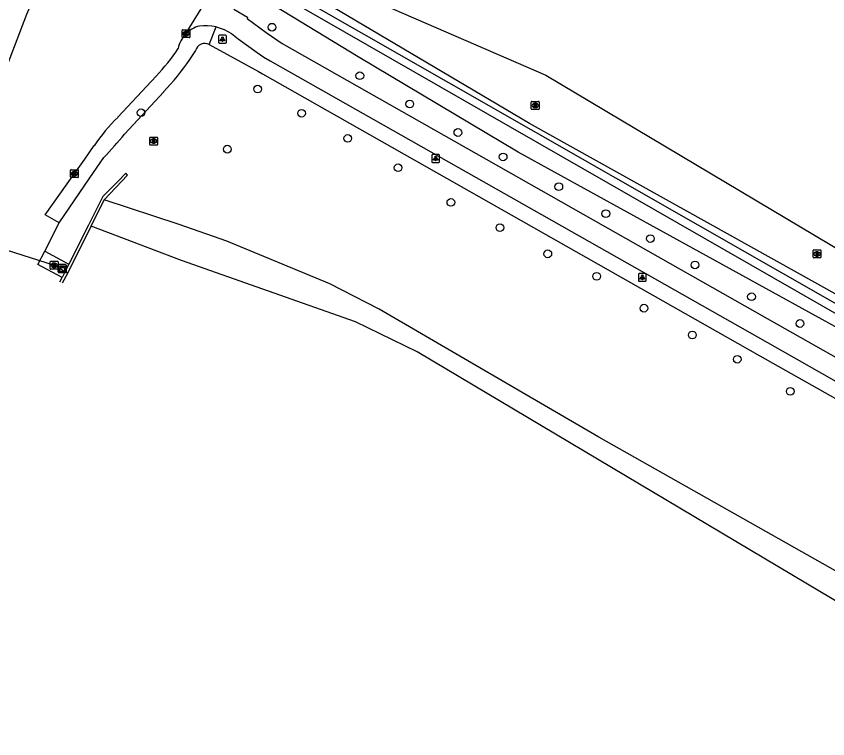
# Model space of a CAD drawing. Extents: x 162186 to 163152, y 385513 to 386513.
# Drawn here: x 162587.2 to 162690.4, y 385514.2 to 385606 of the extents above; entities that cross this region are included whole.
import ezdxf

# ---------------------------------------------------------------- set-up
doc = ezdxf.new("R2010")
doc.units = 0
for name, color, linetype in [('IMGEO_Berm_groen', 7, 'Continuous'), ('IMGEO_Boom', 7, 'Continuous'), ('IMGEO_Duiker', 7, 'Continuous'), ('IMGEO_Fietspad_gesloten', 7, 'Continuous'), ('IMGEO_Groenvoorziening', 7, 'Continuous'), ('IMGEO_Kast', 7, 'Continuous'), ('IMGEO_Kolk', 7, 'Continuous'), ('IMGEO_Lichtpunt', 7, 'Continuous'), ('IMGEO_Loofbos', 7, 'Continuous'), ('IMGEO_Muur', 7, 'Continuous'), ('IMGEO_Rioolput', 7, 'Continuous'), ('IMGEO_Terreindeel_open', 7, 'Continuous'), ('IMGEO_Voetpad_open', 7, 'Continuous'), ('IMGEO_Waterloop', 7, 'Continuous')]:
    doc.layers.add(name, color=color, linetype=linetype)

msp = doc.modelspace()

# ---------------------------------------------------------------- linework, layer by layer
at = {"layer": 'IMGEO_Berm_groen'}
msp.add_lwpolyline([(162729.54, 385545.09), (162697.24, 385563.34), (162651.04, 385588.77), (162630.68, 385600.89), (162616.95, 385609.27)], dxfattribs=at)
at = {"layer": 'IMGEO_Boom'}
for centre in [(162619.73, 385604.65), (162630.9, 385598.48), (162617.9, 385596.78), (162637.25, 385594.88), (162603.08, 385593.77), (162623.49, 385593.71), (162643.37, 385591.26), (162629.36, 385590.51), (162614.04, 385589.14), (162649.13, 385588.16), (162635.77, 385586.78), (162656.21, 385584.37), (162642.48, 385582.37), (162662.19, 385580.94), (162648.72, 385579.16), (162667.86, 385577.77), (162654.81, 385575.83), (162673.53, 385574.42), (162661.02, 385572.97), (162680.72, 385570.37), (162667.03, 385568.92), (162686.88, 385566.97), (162673.19, 385565.51), (162678.91, 385562.43), (162685.65, 385558.34)]:
    msp.add_circle(centre, 0.489, dxfattribs=at)
at = {"layer": 'IMGEO_Duiker'}
msp.add_lwpolyline([(162573.24, 385580.68), (162573.49, 385580.54), (162574.73, 385579.89), (162592.02, 385574.38), (162593.41, 385573.58), (162593.76, 385573.38)], dxfattribs=at)
at = {"layer": 'IMGEO_Fietspad_gesloten'}
for points in [[(162608.72, 385603.76), (162613.49, 385611.5)], [(162614.86, 385606.95), (162616.6, 385605.94), (162616.56, 385605.76), (162618.99, 385603.99), (162621, 385602.57), (162683.97, 385566.89), (162697.63, 385559.17), (162733.64, 385538.72)], [(162612.61, 385604.68), (162612.08, 385604.78), (162611.54, 385604.83), (162611.01, 385604.83), (162610.5, 385604.78)], [(162612.61, 385604.68), (162613.12, 385604.54), (162613.63, 385604.35), (162614.11, 385604.12), (162614.57, 385603.84), (162615.01, 385603.53), (162615.41, 385603.18), (162617.86, 385601.43), (162618.68, 385600.86), (162619.5, 385600.37), (162682.74, 385564.55), (162694.92, 385557.66), (162728, 385538.89), (162732.32, 385536.42)]]:
    msp.add_lwpolyline(points, dxfattribs=at)
msp.add_arc((162611.34, 385601.27), 3.62, 103.3938, 136.4004, dxfattribs=at)
at = {"layer": 'IMGEO_Groenvoorziening'}
for points in [[(162729.54, 385545.09), (162731.2, 385548.12), (162703.22, 385564.14), (162652.47, 385592.4), (162620.32, 385611.48), (162621.19, 385613.03)], [(162590.75, 385611.03), (162589.46, 385608.55), (162588.49, 385606.25), (162584.2, 385595.17), (162583.88, 385594.29), (162583.47, 385593.4), (162583.31, 385593.09)], [(162719.23, 385521.33), (162718.09, 385520.73), (162716.79, 385520.43), (162715.57, 385520.42), (162714.41, 385521.17), (162713.33, 385522.4), (162712.48, 385523.48), (162711.83, 385524.64), (162711.17, 385526.03), (162710.14, 385527.05), (162707.81, 385527.95), (162700.57, 385530.28), (162699.9, 385530.74), (162661.32, 385552.52), (162633.38, 385568.79), (162627.07, 385572.01), (162614, 385577.45), (162607.93, 385579.58), (162598.36, 385582.7)], [(162590.82, 385576.18), (162592.64, 385579.77)], [(162590.82, 385576.18), (162593.88, 385574.53)]]:
    msp.add_lwpolyline(points, dxfattribs=at)
at = {"layer": 'IMGEO_Kast'}
for p, q in [((162592.53, 385573.54), (162592.53, 385574.39)), ((162592.53, 385574.39), (162592.53, 385573.54)), ((162592.6, 385574.47), (162593.44, 385574.47)), ((162593.44, 385574.47), (162592.6, 385574.47)), ((162593.53, 385574.4), (162593.53, 385573.55)), ((162593.53, 385573.55), (162593.53, 385574.4)), ((162593.45, 385573.47), (162592.61, 385573.47)), ((162592.61, 385573.47), (162593.45, 385573.47))]:
    msp.add_line(p, q, dxfattribs=at)
for points in [[(162592.72, 385574.26), (162593.32, 385574.26), (162593.32, 385574.17), (162592.72, 385574.17), (162592.72, 385574.26)], [(162592.72, 385574.09), (162593.32, 385574.09), (162593.32, 385573.6), (162592.72, 385573.6), (162592.72, 385574.09)]]:
    msp.add_lwpolyline(points, dxfattribs=at)
msp.add_circle((162592.81, 385573.93), 0.0377, dxfattribs=at)
for centre, start, end in [((162592.61, 385574.39), 92.4484, 184.2845), ((162592.61, 385574.39), 92.4484, 184.2845), ((162593.45, 385574.39), 2.4484, 94.2845), ((162593.45, 385574.39), 2.4484, 94.2845), ((162592.61, 385573.55), 182.4484, 274.2845), ((162592.61, 385573.55), 182.4484, 274.2845), ((162593.45, 385573.55), 272.4484, 4.2845), ((162593.45, 385573.55), 272.4484, 4.2845)]:
    msp.add_arc(centre, 0.0779, start, end, dxfattribs=at)
at = {"layer": 'IMGEO_Kolk'}
for p, q in [((162608.28, 385603.4), (162608.28, 385604.25)), ((162608.36, 385604.33), (162609.21, 385604.33)), ((162608.77, 385604.11), (162608.8, 385604.11)), ((162608.79, 385603.55), (162608.77, 385603.55)), ((162609.28, 385604.25), (162609.28, 385603.4)), ((162609.21, 385603.33), (162608.36, 385603.33)), ((162594.09, 385585.61), (162594.09, 385586.46)), ((162594.17, 385586.53), (162595.02, 385586.53)), ((162594.58, 385586.31), (162594.61, 385586.31)), ((162595.09, 385586.46), (162595.09, 385585.61)), ((162595.02, 385585.53), (162594.17, 385585.53)), ((162594.6, 385585.75), (162594.58, 385585.75))]:
    msp.add_line(p, q, dxfattribs=at)
for points in [[(162608.28, 385603.4), (162608.28, 385604.25)], [(162608.36, 385604.33), (162609.21, 385604.33)], [(162608.6, 385604.03), (162608.73, 385604.03), (162608.73, 385603.87), (162608.86, 385604.03), (162609.02, 385604.03), (162608.88, 385603.88), (162609.03, 385603.63), (162608.88, 385603.63), (162608.79, 385603.79), (162608.73, 385603.72), (162608.73, 385603.63), (162608.6, 385603.63), (162608.6, 385604.03)], [(162609.28, 385604.25), (162609.28, 385603.4)], [(162609.21, 385603.33), (162608.36, 385603.33)], [(162594.09, 385585.61), (162594.09, 385586.46)], [(162594.17, 385586.53), (162595.02, 385586.53)], [(162594.41, 385586.23), (162594.54, 385586.23), (162594.54, 385586.08), (162594.67, 385586.23), (162594.83, 385586.23), (162594.68, 385586.08), (162594.84, 385585.83), (162594.68, 385585.83), (162594.6, 385586), (162594.54, 385585.93), (162594.54, 385585.83), (162594.41, 385585.83), (162594.41, 385586.23)], [(162595.09, 385586.46), (162595.09, 385585.61)], [(162595.02, 385585.53), (162594.17, 385585.53)]]:
    msp.add_lwpolyline(points, dxfattribs=at)
for centre, start, end in [((162608.36, 385604.25), 91.552, 178.448), ((162608.36, 385604.25), 91.552, 178.448), ((162609.21, 385604.25), 1.552, 88.448), ((162609.21, 385604.25), 1.552, 88.448), ((162608.36, 385603.4), 181.552, 268.448), ((162608.36, 385603.4), 181.552, 268.448), ((162609.21, 385603.4), 271.552, 358.448), ((162609.21, 385603.4), 271.552, 358.448), ((162594.17, 385586.46), 91.552, 178.448), ((162594.17, 385586.46), 91.552, 178.448), ((162595.02, 385586.46), 1.552, 88.448), ((162595.02, 385586.46), 1.552, 88.448), ((162594.17, 385585.61), 181.552, 268.448), ((162594.17, 385585.61), 181.552, 268.448), ((162595.02, 385585.61), 271.552, 358.448), ((162595.02, 385585.61), 271.552, 358.448)]:
    msp.add_arc(centre, 0.0765, start, end, dxfattribs=at)
for centre, major_axis, ratio, start_param, end_param in [((162608.77, 385603.83), (-0.387, 0.002), 0.722429, 4.712389, 7.853982), ((162608.79, 385603.83), (-0.39, 0.002), 0.717154, 1.570796, 4.712389), ((162594.58, 385586.03), (-0.387, 0.002), 0.722429, 4.712389, 7.853982), ((162594.6, 385586.03), (-0.39, 0.002), 0.717154, 1.570796, 4.712389)]:
    msp.add_ellipse(centre, major_axis=major_axis, ratio=ratio, start_param=start_param, end_param=end_param, dxfattribs=at)
at = {"layer": 'IMGEO_Lichtpunt'}
for p, q in [((162612.93, 385603.53), (162612.93, 385602.72)), ((162612.93, 385603.53), (162612.93, 385602.72)), ((162613.83, 385603.63), (162613.02, 385603.63)), ((162613.83, 385603.63), (162613.02, 385603.63)), ((162613.92, 385602.72), (162613.92, 385603.53)), ((162613.92, 385602.72), (162613.92, 385603.53)), ((162613.02, 385602.63), (162613.83, 385602.63)), ((162613.02, 385602.63), (162613.83, 385602.63)), ((162640.04, 385588.36), (162640.04, 385587.55)), ((162640.04, 385588.36), (162640.04, 385587.55)), ((162640.94, 385588.45), (162640.14, 385588.45)), ((162640.94, 385588.45), (162640.14, 385588.45)), ((162641.04, 385587.55), (162641.04, 385588.36)), ((162641.04, 385587.55), (162641.04, 385588.36)), ((162640.14, 385587.45), (162640.94, 385587.45)), ((162640.14, 385587.45), (162640.94, 385587.45)), ((162666.33, 385573.24), (162666.33, 385572.44)), ((162666.33, 385573.24), (162666.33, 385572.44)), ((162667.23, 385573.34), (162666.43, 385573.34)), ((162667.23, 385573.34), (162666.43, 385573.34)), ((162667.33, 385572.44), (162667.33, 385573.24)), ((162667.33, 385572.44), (162667.33, 385573.24)), ((162666.43, 385572.34), (162667.23, 385572.34)), ((162666.43, 385572.34), (162667.23, 385572.34))]:
    msp.add_line(p, q, dxfattribs=at)
for points in [[(162613.3, 385603.19), (162613.34, 385603.17), (162613.15, 385602.9), (162613.11, 385602.93), (162613.3, 385603.19)], [(162613.4, 385603.15), (162613.45, 385603.15), (162613.45, 385602.82), (162613.4, 385602.82), (162613.4, 385603.15)], [(162613.51, 385603.17), (162613.55, 385603.19), (162613.74, 385602.93), (162613.7, 385602.9), (162613.51, 385603.17)], [(162640.42, 385588.02), (162640.46, 385587.99), (162640.27, 385587.73), (162640.23, 385587.76), (162640.42, 385588.02)], [(162640.63, 385587.99), (162640.67, 385588.02), (162640.85, 385587.76), (162640.82, 385587.73), (162640.63, 385587.99)], [(162640.52, 385587.97), (162640.57, 385587.97), (162640.57, 385587.65), (162640.52, 385587.65), (162640.52, 385587.97)], [(162666.71, 385572.91), (162666.74, 385572.88), (162666.56, 385572.62), (162666.52, 385572.65), (162666.71, 385572.91)], [(162666.81, 385572.86), (162666.86, 385572.86), (162666.86, 385572.54), (162666.81, 385572.54), (162666.81, 385572.86)], [(162666.92, 385572.88), (162666.96, 385572.91), (162667.14, 385572.64), (162667.1, 385572.62), (162666.92, 385572.88)]]:
    msp.add_lwpolyline(points, dxfattribs=at)
for centre in [(162613.43, 385603.33), (162640.54, 385588.15), (162666.83, 385573.04)]:
    msp.add_circle(centre, 0.0994, dxfattribs=at)
for centre, start, end in [((162613.02, 385603.53), 90, 180), ((162613.02, 385603.53), 90, 180), ((162613.83, 385603.53), 0, 90), ((162613.83, 385603.53), 0, 90), ((162613.02, 385602.72), 180, 270), ((162613.02, 385602.72), 180, 270), ((162613.83, 385602.72), 270, 0), ((162613.83, 385602.72), 270, 360), ((162640.14, 385588.36), 90, 180), ((162640.14, 385588.36), 90, 180), ((162640.94, 385588.36), 0, 90), ((162640.94, 385588.36), 0, 90), ((162640.14, 385587.55), 180, 270), ((162640.14, 385587.55), 180, 270), ((162640.94, 385587.55), 270, 0), ((162640.94, 385587.55), 270, 360), ((162666.43, 385573.24), 90, 180), ((162666.43, 385573.24), 90, 180), ((162667.23, 385573.24), 0, 90), ((162667.23, 385573.24), 0, 90), ((162666.43, 385572.44), 180, 270), ((162666.43, 385572.44), 180, 270), ((162667.23, 385572.44), 270, 0), ((162667.23, 385572.44), 270, 360)]:
    msp.add_arc(centre, 0.0946, start, end, dxfattribs=at)
at = {"layer": 'IMGEO_Loofbos'}
msp.add_lwpolyline([(162621.19, 385613.03), (162654.57, 385598.56), (162719.36, 385559.98), (162734.39, 385559.92)], dxfattribs=at)
at = {"layer": 'IMGEO_Muur'}
for points in [[(162598.36, 385582.7), (162601.35, 385585.85), (162601.14, 385586.08), (162600.19, 385585.12), (162598.21, 385583.11), (162598.05, 385582.79), (162596.38, 385579.48), (162593.88, 385574.53)], [(162596.72, 385579.36), (162598.36, 385582.7)], [(162593.1, 385572.16), (162593.1, 385572.16), (162593.76, 385573.38), (162596.72, 385579.36)], [(162593.88, 385574.53), (162593.43, 385573.64), (162593.41, 385573.58), (162593.03, 385572.83)], [(162592.75, 385572.28), (162593.03, 385572.83)]]:
    msp.add_lwpolyline(points, dxfattribs=at)
at = {"layer": 'IMGEO_Rioolput'}
for p, q in [((162652.71, 385594.28), (162652.71, 385595.13)), ((162652.79, 385595.2), (162653.64, 385595.2)), ((162653.2, 385594.98), (162653.23, 385594.98)), ((162653.22, 385594.42), (162653.2, 385594.42)), ((162653.71, 385595.13), (162653.71, 385594.28)), ((162653.64, 385594.2), (162652.79, 385594.2)), ((162604.17, 385589.74), (162604.17, 385590.6)), ((162604.25, 385590.67), (162605.1, 385590.67)), ((162604.66, 385590.45), (162604.68, 385590.45)), ((162605.17, 385590.6), (162605.17, 385589.74)), ((162605.1, 385589.67), (162604.25, 385589.67)), ((162604.68, 385589.89), (162604.66, 385589.89)), ((162688.55, 385575.4), (162688.55, 385576.25)), ((162688.63, 385576.32), (162689.48, 385576.32)), ((162689.04, 385576.1), (162689.07, 385576.1)), ((162689.55, 385576.25), (162689.55, 385575.4)), ((162591.51, 385573.95), (162591.51, 385574.8)), ((162591.59, 385574.88), (162592.44, 385574.88)), ((162592, 385574.66), (162592.03, 385574.66)), ((162592.52, 385574.8), (162592.52, 385573.95)), ((162689.48, 385575.32), (162688.63, 385575.32)), ((162689.06, 385575.54), (162689.04, 385575.54)), ((162592.44, 385573.88), (162591.59, 385573.88)), ((162592.02, 385574.1), (162592, 385574.1))]:
    msp.add_line(p, q, dxfattribs=at)
for points in [[(162652.71, 385594.28), (162652.71, 385595.13)], [(162652.79, 385595.2), (162653.64, 385595.2)], [(162653.3, 385594.9), (162653.05, 385594.9), (162653.05, 385594.5)], [(162653.05, 385594.5), (162653.17, 385594.5), (162653.17, 385594.66), (162653.18, 385594.66)], [(162653.23, 385594.82), (162653.17, 385594.82), (162653.17, 385594.74)], [(162653.17, 385594.74), (162653.22, 385594.74)], [(162653.23, 385594.63), (162653.3, 385594.5), (162653.44, 385594.5), (162653.38, 385594.63)], [(162653.71, 385595.13), (162653.71, 385594.28)], [(162653.64, 385594.2), (162652.79, 385594.2)], [(162604.17, 385589.74), (162604.17, 385590.6)], [(162604.25, 385590.67), (162605.1, 385590.67)], [(162604.76, 385590.37), (162604.51, 385590.37), (162604.51, 385589.97)], [(162604.51, 385589.97), (162604.63, 385589.97), (162604.63, 385590.13), (162604.64, 385590.13)], [(162604.69, 385590.29), (162604.63, 385590.29), (162604.63, 385590.21)], [(162604.63, 385590.21), (162604.68, 385590.21)], [(162604.69, 385590.1), (162604.76, 385589.97), (162604.9, 385589.97), (162604.84, 385590.1)], [(162605.17, 385590.6), (162605.17, 385589.74)], [(162605.1, 385589.67), (162604.25, 385589.67)], [(162688.55, 385575.4), (162688.55, 385576.25)], [(162688.63, 385576.32), (162689.48, 385576.32)], [(162689.14, 385576.02), (162688.89, 385576.02), (162688.89, 385575.62)], [(162688.89, 385575.62), (162689.01, 385575.62), (162689.01, 385575.78), (162689.02, 385575.78)], [(162689.07, 385575.94), (162689.01, 385575.94), (162689.01, 385575.86)], [(162689.01, 385575.86), (162689.06, 385575.86)], [(162689.07, 385575.75), (162689.14, 385575.62), (162689.28, 385575.62), (162689.22, 385575.75)], [(162689.55, 385576.25), (162689.55, 385575.4)], [(162591.51, 385573.95), (162591.51, 385574.8)], [(162591.59, 385574.88), (162592.44, 385574.88)], [(162592.52, 385574.8), (162592.52, 385573.95)], [(162689.48, 385575.32), (162688.63, 385575.32)], [(162592.44, 385573.88), (162591.59, 385573.88)], [(162592.1, 385574.57), (162591.85, 385574.58), (162591.85, 385574.18)], [(162591.85, 385574.18), (162591.98, 385574.18), (162591.98, 385574.34), (162591.99, 385574.34)], [(162592.03, 385574.5), (162591.98, 385574.5), (162591.98, 385574.41)], [(162591.98, 385574.41), (162592.03, 385574.41)], [(162592.03, 385574.31), (162592.1, 385574.18), (162592.24, 385574.18), (162592.18, 385574.3)]]:
    msp.add_lwpolyline(points, dxfattribs=at)
for centre, radius, start, end in [((162652.79, 385595.13), 0.0765, 91.552, 178.448), ((162652.79, 385595.13), 0.0765, 91.552, 178.448), ((162652.79, 385594.28), 0.0765, 181.552, 268.448), ((162652.79, 385594.28), 0.0765, 181.552, 268.448), ((162653.18, 385594.61), 0.0533, 26.0293, 88.6989), ((162653.21, 385594.93), 0.19, 274.7715, 282.9687), ((162653.23, 385594.72), 0.0964, 77.0061, 93.1865), ((162653.25, 385594.78), 0.0378, 276.6634, 79.6772), ((162653.3, 385594.79), 0.109, 350.3612, 89.416), ((162653.3, 385594.79), 0.112, 277.5842, 350.9817), ((162653.28, 385594.57), 0.108, 29.5134, 73.7905), ((162653.64, 385595.13), 0.0765, 1.552, 88.448), ((162653.64, 385595.13), 0.0765, 1.552, 88.448), ((162653.64, 385594.28), 0.0765, 271.552, 358.448), ((162653.64, 385594.28), 0.0765, 271.552, 358.448), ((162604.25, 385590.59), 0.0765, 91.552, 178.448), ((162604.25, 385590.59), 0.0765, 91.552, 178.448), ((162604.64, 385590.08), 0.0533, 26.0293, 88.6989), ((162604.67, 385590.4), 0.19, 274.7715, 282.9687), ((162604.69, 385590.19), 0.0964, 77.0061, 93.1865), ((162604.71, 385590.25), 0.0378, 276.6634, 79.6772), ((162604.76, 385590.26), 0.109, 350.3612, 89.416), ((162604.76, 385590.26), 0.112, 277.5842, 350.9817), ((162604.74, 385590.04), 0.108, 29.5134, 73.7905), ((162605.1, 385590.59), 0.0765, 1.552, 88.448), ((162605.1, 385590.59), 0.0765, 1.552, 88.448), ((162604.25, 385589.74), 0.0765, 181.552, 268.448), ((162604.25, 385589.74), 0.0765, 181.552, 268.448), ((162605.1, 385589.74), 0.0765, 271.552, 358.448), ((162605.1, 385589.74), 0.0765, 271.552, 358.448), ((162688.63, 385576.25), 0.0765, 91.552, 178.448), ((162688.63, 385576.25), 0.0765, 91.552, 178.448), ((162689.02, 385575.73), 0.0533, 26.0293, 88.6989), ((162689.05, 385576.05), 0.19, 274.7715, 282.9687), ((162689.07, 385575.84), 0.0964, 77.0061, 93.1865), ((162689.09, 385575.9), 0.0378, 276.6634, 79.6772), ((162689.14, 385575.91), 0.109, 350.3612, 89.416), ((162689.14, 385575.91), 0.112, 277.5842, 350.9817), ((162689.12, 385575.69), 0.108, 29.5134, 73.7905), ((162689.48, 385576.25), 0.0765, 1.552, 88.448), ((162689.48, 385576.25), 0.0765, 1.552, 88.448), ((162591.59, 385574.8), 0.0765, 91.552, 178.448), ((162591.59, 385574.8), 0.0765, 91.552, 178.448), ((162592.44, 385574.8), 0.0765, 1.552, 88.448), ((162592.44, 385574.8), 0.0765, 1.552, 88.448), ((162688.63, 385575.4), 0.0765, 181.552, 268.448), ((162688.63, 385575.4), 0.0765, 181.552, 268.448), ((162689.48, 385575.4), 0.0765, 271.552, 358.448), ((162689.48, 385575.4), 0.0765, 271.552, 358.448), ((162591.59, 385573.95), 0.0765, 181.552, 268.448), ((162591.59, 385573.95), 0.0765, 181.552, 268.448), ((162591.98, 385574.29), 0.0533, 26.0293, 88.6989), ((162592.03, 385574.4), 0.0964, 77.0061, 93.1865), ((162592.01, 385574.6), 0.19, 274.7715, 282.9687), ((162592.05, 385574.46), 0.0378, 276.6634, 79.6772), ((162592.1, 385574.47), 0.109, 350.3612, 89.416), ((162592.1, 385574.46), 0.112, 277.5842, 350.9817), ((162592.08, 385574.25), 0.108, 29.5134, 73.7905), ((162592.44, 385573.95), 0.0765, 271.552, 358.448), ((162592.44, 385573.95), 0.0765, 271.552, 358.448)]:
    msp.add_arc(centre, radius, start, end, dxfattribs=at)
for centre, major_axis, ratio, start_param, end_param in [((162653.2, 385594.7), (-0.387, 0.002), 0.722429, 4.712389, 7.853982), ((162653.22, 385594.7), (-0.39, 0.002), 0.717154, 1.570796, 4.712389), ((162604.66, 385590.17), (-0.387, 0.002), 0.722429, 4.712389, 7.853982), ((162604.68, 385590.17), (-0.39, 0.002), 0.717154, 1.570796, 4.712389), ((162689.04, 385575.82), (-0.387, 0.002), 0.722429, 4.712389, 7.853982), ((162689.06, 385575.82), (-0.39, 0.002), 0.717154, 1.570796, 4.712389), ((162592, 385574.38), (-0.387, 0.002), 0.722429, 4.712389, 7.853982), ((162592.03, 385574.38), (-0.39, 0.002), 0.717154, 1.570796, 4.712389)]:
    msp.add_ellipse(centre, major_axis=major_axis, ratio=ratio, start_param=start_param, end_param=end_param, dxfattribs=at)
at = {"layer": 'IMGEO_Terreindeel_open'}
msp.add_lwpolyline([(162593.03, 385572.83), (162589.93, 385574.48), (162590.82, 385576.18)], dxfattribs=at)
at = {"layer": 'IMGEO_Voetpad_open'}
for points in [[(162611.75, 385602.43), (162612.61, 385604.68)], [(162609.27, 385600.55), (162610.02, 385601.69)], [(162611.75, 385602.43), (162618.03, 385599), (162618.54, 385598.7), (162681.79, 385562.87), (162695.7, 385555), (162731.36, 385534.75)], [(162600.12, 385593.19), (162604.98, 385598.42)], [(162600.97, 385591.06), (162605.95, 385596.45)], [(162592.64, 385579.77), (162590.88, 385580.81), (162593.68, 385584.75), (162595.9, 385587.87), (162597.12, 385589.59)], [(162592.64, 385579.77), (162596.57, 385585.5), (162598.34, 385588.07)]]:
    msp.add_lwpolyline(points, dxfattribs=at)
for centre, radius, start, end in [((162611.33, 385601.27), 3.61, 136.4196, 169.4771), ((162611.17, 385601.38), 1.2, 61.0912, 164.9472), ((162587.87, 385614.96), 23.8, 315.9934, 326.8146), ((162582.51, 385618.84), 32.41, 316.2976, 325.6441), ((162615.37, 385577.44), 21.92, 134.0894, 146.3652), ((162550.43, 385632.9), 65.61, 316.904, 320.3831)]:
    msp.add_arc(centre, radius, start, end, dxfattribs=at)
at = {"layer": 'IMGEO_Waterloop'}
for points in [[(162727.16, 385549.05), (162726.88, 385549.24), (162620.99, 385609.75)], [(162619.72, 385609.4), (162726.27, 385548.28), (162726.59, 385548.05), (162726.89, 385547.91)], [(162716.7, 385514.16), (162716.69, 385514.16), (162713.74, 385514.63), (162711.39, 385515.81), (162707.27, 385518.46), (162704.84, 385522.15), (162699.89, 385526.66), (162638.18, 385563.37), (162630.35, 385567.2), (162608.21, 385574.97), (162596.72, 385579.36)]]:
    msp.add_lwpolyline(points, dxfattribs=at)

doc.saveas('drawing.dxf')
